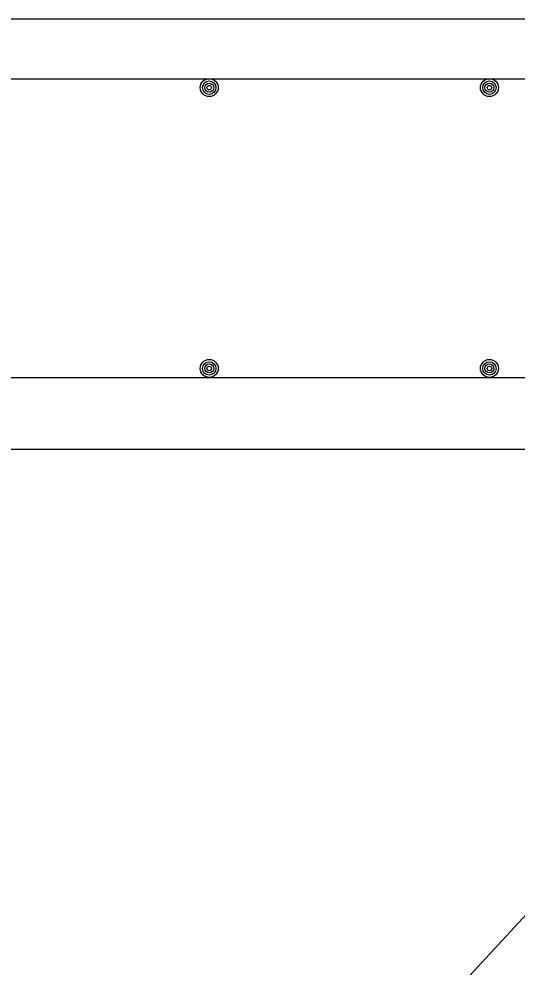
# Model space of a CAD drawing. Extents: x 636530 to 644067, y 294168 to 299122.
# Drawn here: x 640166.92 to 640188.07, y 294256.47 to 294296.79 of the extents above; entities that cross this region are included whole.
import ezdxf

# ---------------------------------------------------------------- set-up
doc = ezdxf.new("R2010")
doc.units = 0
doc.layers.add('1', color=7, linetype='Continuous')

msp = doc.modelspace()

# ---------------------------------------------------------------- linework, layer by layer
at = {"layer": '1'}
for p, q in [((639956.976, 294296.786), (640327.267, 294296.786)), ((639994.734, 294294.247), (640224.287, 294294.247)), ((639994.734, 294281.546), (640224.287, 294281.546)), ((639956.57, 294278.498), (640261.37, 294278.498)), ((640201.608, 294272.974), (640180.421, 294249.989))]:
    msp.add_line(p, q, dxfattribs=at)
for centre, radius in [((640174.998, 294293.866), 0.381), ((640174.998, 294293.866), 0.286), ((640186.903, 294293.866), 0.381), ((640186.903, 294293.866), 0.286), ((640174.998, 294293.866), 0.19), ((640174.998, 294293.866), 0.0952), ((640186.903, 294293.866), 0.19), ((640186.903, 294293.866), 0.0952), ((640174.998, 294281.927), 0.381), ((640174.998, 294281.927), 0.286), ((640174.998, 294281.927), 0.19), ((640174.998, 294281.927), 0.0952), ((640186.903, 294281.927), 0.381), ((640186.903, 294281.927), 0.286), ((640186.903, 294281.927), 0.19), ((640186.903, 294281.927), 0.0952)]:
    msp.add_circle(centre, radius, dxfattribs=at)

doc.saveas('drawing.dxf')
